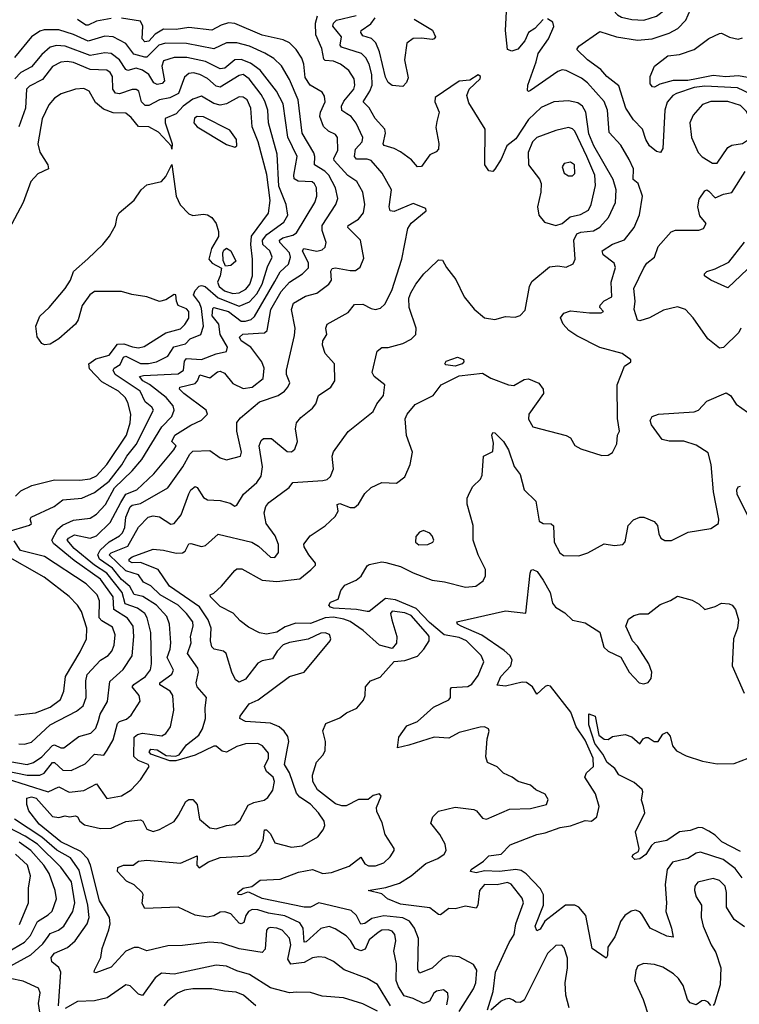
# Model space of a CAD drawing. Extents: x 1603745 to 1745082, y 385868 to 533966.
# Tile 480 of 646: x 1724869 to 1728300, y 441722 to 446417. Entities that reach past the tile are written whole.
import ezdxf

# ---------------------------------------------------------------- set-up
doc = ezdxf.new("R2010")
doc.units = 0

msp = doc.modelspace()

# ---------------------------------------------------------------- linework, layer by layer
at = {"layer": '0CON20XD'}
for points in [[(1727845, 446414.3), (1727905, 446432.8), (1727951.3, 446468.7), (1727964.8, 446495), (1727966.7, 446515), (1727947.1, 446557.1), (1727912.5, 446592.5), (1727825, 446623), (1727765, 446629.3), (1727710, 446610), (1727687.3, 446585), (1727677.4, 446555), (1727679.7, 446505), (1727699.9, 446459.9), (1727719.2, 446439.2), (1727739, 446429), (1727786.8, 446416.8), (1727845, 446414.3)], [(1727535, 446290), (1727635, 446360.8), (1727714.1, 446334.1), (1727815, 446318.7), (1727885, 446325.2), (1727965, 446351.8), (1728007.3, 446375), (1728045, 446414.5), (1728078.7, 446491.3)], [(1724805, 442798.6), (1725005, 442734.5), (1725055, 442759.5), (1725105, 442733.1), (1725175, 442741), (1725235, 442773.8), (1725285, 442703.3), (1725353.8, 442716.2), (1725401.1, 442745), (1725445, 442792.5), (1725486.2, 442855), (1725480.9, 442865), (1725434.1, 442884.1), (1725413.2, 442903.2), (1725415.2, 442995), (1725431.1, 443008.9), (1725455, 443014.1), (1725547.3, 443002.7), (1725566.5, 443013.5), (1725588.5, 443045), (1725604.5, 443125), (1725599.2, 443195), (1725585.7, 443215.7), (1725536.4, 443245), (1725536.7, 443255), (1725593.6, 443296.4), (1725602.8, 443315), (1725572.3, 443375), (1725586.8, 443415), (1725589.8, 443445), (1725583.3, 443535), (1725571.1, 443571.1), (1725521.1, 443625), (1725456.1, 443666.1), (1725415, 443675.6), (1725394.2, 443714.2), (1725355, 443747.9), (1725311.9, 443801.9), (1725249.2, 443845), (1725240.9, 443865), (1725253.2, 443886.8), (1725295, 443927.2), (1725344.6, 443955.4), (1725359.6, 443970.4), (1725370.2, 443995), (1725374.9, 444045.1), (1725395.7, 444094.3), (1725405, 444101.3), (1725445, 444109.3), (1725575.2, 444184.8), (1725646, 444285), (1725680, 444345), (1725695, 444359.2), (1725775, 444362.1), (1725825, 444327.3), (1725855, 444317.5), (1725921.4, 444335), (1725926.6, 444355), (1725903.5, 444455), (1725904.5, 444495.5), (1725921.3, 444518.7), (1726011.9, 444595), (1726101.1, 444625), (1726130.8, 444645), (1726147.9, 444665), (1726157.3, 444685), (1726141.4, 444725), (1726141.2, 444745), (1726179.2, 444910.8), (1726181.8, 444945), (1726165.3, 445035), (1726175.2, 445064.8), (1726231.6, 445098.4), (1726285, 445113.4), (1726343.3, 445155), (1726355.3, 445175), (1726352.9, 445217.1), (1726359.2, 445230.8), (1726375, 445234.2), (1726445, 445220), (1726469.4, 445220.6), (1726493, 445237), (1726510.3, 445279.7), (1726494.4, 445365), (1726433.3, 445425), (1726434.8, 445435.2), (1726484.6, 445465), (1726507.8, 445495), (1726515.3, 445535), (1726504.7, 445595), (1726476.2, 445645), (1726434.2, 445674.2), (1726368.8, 445745), (1726366.7, 445755), (1726385.2, 445795), (1726384.7, 445854.7), (1726375, 445869.5), (1726341.9, 445885), (1726317.8, 445907.8), (1726300, 445955), (1726302.6, 445975), (1726324.7, 446025), (1726322, 446052), (1726310.9, 446070.9), (1726254, 446104), (1726230.7, 446140.7), (1726223.1, 446205), (1726213.6, 446233.6), (1726186.7, 446275), (1726156.1, 446306.1), (1726125, 446320.3), (1726025, 446342.2), (1725895, 446398.9), (1725865, 446401.4), (1725828.8, 446391.2), (1725785, 446366.2), (1725675, 446379), (1725615, 446370.6), (1725555, 446372.1), (1725515, 446347.9), (1725485, 446314), (1725465, 446311.3), (1725452.6, 446325), (1725456.2, 446386.2), (1725445, 446409.2), (1725355, 446423.2)], [(1725305, 446422.8), (1725235, 446409.2), (1725195, 446389.8), (1725185, 446390.5), (1725145, 446417.6)], [(1726905, 441718.9), (1726912.5, 441755), (1726910, 441775), (1726890.2, 441790.2), (1726856, 441785), (1726843.6, 441775), (1726823.5, 441736.5), (1726795, 441725.4), (1726745, 441750), (1726702.3, 441762.3), (1726674.3, 441805), (1726664.4, 441835), (1726665.3, 441915), (1726653.3, 441975), (1726662.3, 442025), (1726658.2, 442055), (1726645, 442071.2), (1726625, 442077.5), (1726595, 442075.8), (1726577.9, 442065), (1726535, 442029.6), (1726515.4, 441985), (1726495, 441976.5), (1726467.8, 441987.8), (1726446, 442026), (1726425, 442047.9), (1726372.5, 442082.5), (1726345, 442092.2), (1726305, 442082.8), (1726235, 442019.3), (1726225, 442018.9), (1726221.3, 442085), (1726205, 442110.6), (1726133.6, 442143.6), (1726055.7, 442155.7), (1726005, 442172.2), (1725976.7, 442173.3), (1725960.3, 442165), (1725946.6, 442145), (1725938.4, 442111.6), (1725925, 442105.4), (1725915, 442109.2), (1725875, 442153.9), (1725846.6, 442163.4), (1725825, 442160.9), (1725795, 442144.4), (1725765, 442137.8), (1725705, 442146.4), (1725625.2, 442185.2), (1725465, 442178.5), (1725452.4, 442202.4), (1725458.1, 442245), (1725453.1, 442255), (1725415, 442291.4), (1725378.9, 442308.9), (1725335.8, 442355), (1725336.1, 442373.9), (1725364.1, 442385.9), (1725410, 442385), (1725435, 442404), (1725475, 442408.5), (1725635, 442395.4), (1725715, 442430), (1725713.3, 442385), (1725725, 442373.3), (1725769.2, 442400.8), (1725825, 442422.3), (1725965, 442429.7), (1725995, 442445.9), (1726012.9, 442467.1), (1726029.9, 442505), (1726035.7, 442554.3), (1726045, 442553.1), (1726065, 442534.6), (1726085, 442491.4), (1726165, 442470.8), (1726215, 442477.8), (1726290.1, 442519.9), (1726316.4, 442553.6), (1726323.1, 442575), (1726320, 442595), (1726294.4, 442635), (1726255, 442676), (1726205, 442709), (1726188.6, 442728.6), (1726155.8, 442825.8), (1726132, 442865), (1726146.3, 442943.7), (1726151.9, 442975), (1726148.2, 442998.2), (1726130.5, 443025), (1726105.5, 443045), (1726065, 443062), (1725945, 443069.6), (1725919.2, 443085), (1725920, 443095), (1725962.5, 443155), (1726006.1, 443173.9), (1726155, 443284.4), (1726225, 443305.7), (1726349.4, 443455), (1726352.9, 443465), (1726345.7, 443485), (1726325, 443493.6), (1726305, 443491.8), (1726245, 443462.7), (1726155, 443447.5), (1726125.5, 443435.5), (1726096.9, 443405), (1726075, 443369.4), (1726025, 443359.1), (1726005, 443349.1), (1725945, 443272.9), (1725915, 443258), (1725898.3, 443268.3), (1725880, 443305), (1725853.3, 443395), (1725841.2, 443405), (1725796, 443415), (1725785, 443425.8), (1725778.9, 443455), (1725782.6, 443515), (1725768.3, 443555), (1725726.5, 443616.5), (1725583.5, 443715), (1725528.8, 443795), (1725445, 443827.9), (1725405, 443826.7), (1725390.4, 443835), (1725391, 443845), (1725405, 443856.1), (1725505, 443892.4), (1725555, 443887.5), (1725615, 443872.2), (1725645, 443873.9), (1725657.2, 443882.8), (1725675, 443916.9), (1725685, 443919.5), (1725735, 443905.4), (1725755, 443909.6), (1725815, 443963.6), (1725975, 443925.2), (1726007, 443907), (1726065, 443854.5), (1726085, 443852.9), (1726103.1, 443876.9), (1726103.4, 443915), (1726086.9, 443955), (1726044.8, 444014.8), (1726034.8, 444064.8), (1726042.3, 444095), (1726057.5, 444115), (1726153.5, 444186.5), (1726170.5, 444209.5), (1726315, 444219.6), (1726335.3, 444224.7), (1726351.5, 444238.5), (1726365.5, 444275), (1726358.1, 444335), (1726364.5, 444355.5), (1726435, 444452.5), (1726555, 444548), (1726571.1, 444585), (1726602.9, 444625), (1726609.2, 444675), (1726559.1, 444715), (1726549.7, 444735), (1726573.3, 444836.7), (1726595, 444852.9), (1726625, 444853.6), (1726695, 444873.2), (1726736.1, 444893.9), (1726758, 444915), (1726759.2, 444945), (1726725.2, 445045), (1726725, 445088.8), (1726733.5, 445115), (1726758, 445155), (1726795.7, 445204.3), (1726821.9, 445228.1), (1726865, 445271.4), (1726885, 445269.2), (1726903.3, 445235), (1726948.1, 445178.1), (1726988.5, 445095), (1727036.2, 445036.2), (1727085, 444995.5), (1727135, 444987.5), (1727185, 445001.4), (1727231.7, 444998.3), (1727255, 445006.2), (1727278.5, 445031.5), (1727298.9, 445145), (1727311.1, 445168.9), (1727395, 445238.6), (1727435, 445243.3), (1727475, 445236.9), (1727507.6, 445252.4), (1727517.1, 445275), (1727511.2, 445365), (1727524.7, 445395), (1727545, 445404.2), (1727605, 445409.5), (1727635, 445426.9), (1727675.9, 445474.1), (1727708.9, 445545), (1727712.1, 445605), (1727699.2, 445655), (1727606.8, 445815), (1727582.4, 445872.4), (1727567.5, 445975), (1727552.7, 446005), (1727529.7, 446019.7), (1727485, 446029.2), (1727415, 446025.3), (1727355, 445997.3), (1727295, 445940.3), (1727235, 445848.1), (1727192.2, 445815), (1727165, 445752), (1727135, 445703.3), (1727125, 445693.3), (1727106.4, 445696.4), (1727086.2, 445725), (1727088, 445895), (1727010.4, 446020.4), (1727001.4, 446055), (1727011.2, 446085), (1727063.8, 446135), (1727066.2, 446145), (1727055, 446153.3), (1727015, 446128), (1726965, 446123.8), (1726850, 446045), (1726847.5, 446025), (1726868.5, 445975), (1726858.4, 445931.6), (1726852.7, 445902.7), (1726866.8, 445826.8), (1726865, 445798.8), (1726855, 445786.9), (1726825, 445771.9), (1726785, 445716.7), (1726765, 445714.4), (1726737.6, 445747.6), (1726685, 445786.8), (1726655, 445802.6), (1726606.4, 445816.4), (1726602.7, 445825), (1726613.2, 445875), (1726609.4, 445895), (1726564.2, 445945), (1726535.8, 445995.8), (1726506, 446025), (1726538.1, 446075), (1726548.8, 446105), (1726548.7, 446155), (1726535.2, 446205), (1726519.2, 446235), (1726497.9, 446255), (1726402.8, 446285), (1726397.2, 446295), (1726403.3, 446335), (1726362.4, 446385), (1726365, 446400), (1726378.9, 446415), (1726473.4, 446436.6)], [(1726569.7, 442660.3), (1726592, 442715), (1726585, 442725.6), (1726555, 442716.8), (1726531.2, 442698.8), (1726485, 442698.9), (1726425, 442668.5), (1726405, 442667.5), (1726375, 442677.1), (1726289.6, 442745), (1726266.9, 442785), (1726264.6, 442815), (1726283.4, 442876.6), (1726315, 442909.2), (1726325, 442930), (1726327.5, 442975), (1726314.6, 443025.4), (1726329.1, 443060.9), (1726395, 443087.1), (1726427.9, 443112.1), (1726476.8, 443133.2), (1726507.5, 443172.5), (1726515.7, 443195), (1726518, 443235), (1726541.2, 443265), (1726587.9, 443282.1), (1726654.3, 443355.7), (1726705, 443360.8), (1726765, 443382.2), (1726795.5, 443415), (1726821.4, 443455), (1726821.8, 443475), (1726815.4, 443485), (1726735, 443575.8), (1726705, 443588.4), (1726645, 443596.2), (1726637.5, 443585), (1726643.9, 443555), (1726667.8, 443475), (1726665, 443443.3), (1726645, 443418.8), (1726585, 443434.2), (1726507.1, 443505), (1726445, 443546.9), (1726415, 443559), (1726365, 443567.6), (1726325, 443565.1), (1726255, 443537.1), (1726185, 443539.3), (1726135, 443521.4), (1726095, 443495.8), (1726045, 443486.8), (1726012.3, 443492.3), (1725960.5, 443520.5), (1725920.6, 443550.6), (1725887.5, 443587.5), (1725825, 443619.2), (1725778, 443665), (1725777.5, 443675), (1725795, 443682.5), (1725831.2, 443715), (1725895, 443790.8), (1725905, 443798.1), (1725928.6, 443798.6), (1726025, 443744.7), (1726095, 443738.3), (1726205, 443751.2), (1726256.5, 443793.5), (1726278.6, 443815), (1726279.4, 443825), (1726246.9, 443865), (1726225, 443902.5), (1726224.2, 443915.8), (1726254, 443955), (1726325, 444002.9), (1726372.4, 444047.6), (1726386.9, 444073.1), (1726381.9, 444105), (1726395, 444109.4), (1726445, 444091.1), (1726465, 444090), (1726483.6, 444106.4), (1726515, 444157.5), (1726545, 444185.8), (1726595, 444209.2), (1726665, 444207.5), (1726705, 444237.5), (1726730, 444295), (1726741.9, 444355), (1726713.4, 444433.4), (1726706.9, 444513.1), (1726715.6, 444535), (1726755, 444581.4), (1726840, 444625), (1726878, 444675), (1726965, 444718.7), (1727075, 444730.8), (1727115, 444708), (1727200, 444675), (1727225, 444672.9), (1727275, 444701.4), (1727295, 444704.2), (1727343.6, 444683.6), (1727364.2, 444655), (1727366.2, 444635), (1727295.8, 444535), (1727295, 444512.5), (1727315, 444476), (1727473.9, 444433.9), (1727495, 444422.5), (1727516.1, 444386.1), (1727545, 444370), (1727645, 444338.8), (1727675, 444340), (1727695, 444353.3), (1727715.6, 444394.4), (1727720, 444435), (1727728.8, 444455), (1727720, 444515), (1727717.1, 444675), (1727753.3, 444765), (1727783.3, 444785), (1727783.3, 444795), (1727741.2, 444825), (1727635, 444853.2), (1727525, 444908.8), (1727486.7, 444935), (1727459.5, 444965), (1727447.9, 444995), (1727462.6, 445017.4), (1727495, 445028), (1727585, 445019.1), (1727641.5, 445018.5), (1727651.9, 445025), (1727635.5, 445045), (1727636.6, 445055), (1727655, 445076.7), (1727692.1, 445095), (1727688.9, 445165), (1727709.4, 445235), (1727703.6, 445255), (1727650.4, 445295), (1727646.4, 445315), (1727695, 445346.4), (1727752.5, 445367.5), (1727799.4, 445425), (1727824.1, 445485.9), (1727838, 445575), (1727817.7, 445635), (1727793.8, 445655), (1727795.9, 445705), (1727775, 445750), (1727735, 445818.2), (1727678.9, 445878.9), (1727671.8, 445985), (1727655, 446026.9), (1727575.4, 446115.4), (1727547.1, 446137.1), (1727475, 446174), (1727455, 446177.3), (1727435, 446169.7), (1727305, 446079.7), (1727295, 446073.6), (1727289.7, 446079.7), (1727291.9, 446105), (1727332.2, 446215), (1727340.9, 446255), (1727390, 446325), (1727416.3, 446383.7), (1727410.6, 446405), (1727385, 446420)], [(1726328.5, 444945), (1726335.6, 444964.4), (1726435, 445020), (1726465, 445058.1), (1726505, 445060.4), (1726545, 445038.9), (1726565, 445035.4), (1726589.2, 445040.8), (1726609.5, 445060.5), (1726643.1, 445125), (1726690.8, 445275), (1726718.8, 445421.2), (1726735, 445445.7), (1726806.2, 445505), (1726805, 445515.8), (1726745, 445540), (1726655, 445502.8), (1726634.6, 445504.6), (1726630, 445525), (1726642.3, 445605), (1726597.9, 445685), (1726545, 445744.7), (1726525, 445751.2), (1726475, 445752), (1726465.2, 445765), (1726470.3, 445799.7), (1726502.2, 445835), (1726505.3, 445855), (1726473.4, 445923.4), (1726450, 445955), (1726428.5, 445968.5), (1726404.4, 445984.4), (1726403, 446005), (1726415, 446028.1), (1726462.5, 446085), (1726467.1, 446105), (1726463.3, 446135), (1726437.7, 446175), (1726399.1, 446205), (1726365, 446219.2), (1726325, 446221.4), (1726318.5, 446228.5), (1726309.5, 446279.5), (1726281.2, 446345), (1726279.2, 446400.8), (1726288.5, 446435)], [(1726749, 446419), (1726837, 446367), (1726851.8, 446335), (1726845.3, 446324.7), (1726835, 446322.2), (1726785, 446329.2), (1726745, 446327.5), (1726714.1, 446305), (1726703, 446225), (1726721.1, 446138.9), (1726713.2, 446116.8), (1726695, 446098), (1726645, 446103.3), (1726625, 446117.8), (1726613.3, 446143.3), (1726584.1, 446264.1), (1726566.3, 446306.3), (1726546.6, 446326.6), (1726505, 446338.9), (1726495.5, 446355), (1726497.8, 446365), (1726542.8, 446397.2), (1726564.4, 446425)], [(1727365, 446417.5), (1727325, 446374.6), (1727295, 446355.7), (1727278, 446315), (1727244.1, 446275.9), (1727215, 446266), (1727194.5, 446274.5), (1727184.7, 446365.3), (1727189.6, 446455)], [(1724796, 442836), (1724905, 442814), (1724965, 442814.4), (1724985.4, 442824.6), (1725025, 442874.3), (1725035, 442874.8), (1725075, 442838.4), (1725113.9, 442836.1), (1725181.2, 442868.8), (1725225, 442913.9), (1725270.5, 442909.5), (1725285.6, 442934.4), (1725315, 442983.1), (1725335, 443060), (1725345, 443069.6), (1725378.3, 443081.7), (1725399.9, 443100.1), (1725443, 443167), (1725438.8, 443195), (1725405.3, 443235), (1725412.5, 443247.5), (1725469.4, 443285), (1725492.8, 443317.2), (1725498, 443345), (1725494.4, 443494.4), (1725477.5, 443565), (1725465.3, 443585), (1725430.3, 443610.3), (1725371.9, 443631.9), (1725357.8, 443685), (1725285, 443777.4), (1725225.9, 443815.9), (1725128.1, 443895), (1725094.8, 443935), (1725102, 443945), (1725130.1, 443959.9), (1725205, 443944.2), (1725234.4, 443955.6), (1725301, 444019), (1725350.8, 444115), (1725375, 444154.9), (1725426.9, 444175), (1725508.8, 444251.2), (1725604.6, 444365), (1725615.6, 444385), (1725593.6, 444405), (1725607.9, 444435), (1725685, 444484), (1725735, 444506.7), (1725763.9, 444535), (1725757.9, 444555), (1725651.9, 444635), (1725630.9, 444655), (1725632, 444665), (1725705, 444681.2), (1725717, 444695), (1725727.3, 444722.7), (1725775, 444708.9), (1725812.4, 444737.6), (1725825, 444740.8), (1725845, 444731.3), (1725885, 444681.3), (1725935, 444657.8), (1725976.9, 444665), (1726029.4, 444705), (1726034.7, 444755), (1726024.2, 444785), (1725971.4, 444855), (1725925.4, 444885), (1725917.5, 444902.5), (1725933.1, 444916.9), (1726007.6, 444922.4), (1726035.7, 444924.3), (1726049.1, 444935), (1726066.7, 445035), (1726115, 445120.2), (1726154.9, 445165.1), (1726217.9, 445205), (1726246.3, 445233.7), (1726245.6, 445255), (1726217.8, 445315), (1726223.3, 445325), (1726285, 445312.6), (1726311.2, 445318.8), (1726325, 445331.4), (1726330.9, 445355), (1726310.8, 445410.8), (1726310.5, 445435), (1726376.7, 445535), (1726385.8, 445564.2), (1726374.4, 445615), (1726342.1, 445675), (1726324.2, 445695), (1726273.9, 445725), (1726276.7, 445765), (1726272.1, 445782.1), (1726215.2, 445875), (1726196.1, 446035), (1726155, 446132.1), (1726117.1, 446197.1), (1726080.8, 446230.8), (1726037.4, 446257.4), (1725965, 446290.8), (1725905, 446306.3), (1725855, 446306.4), (1725795, 446277.6), (1725665, 446302.8), (1725564.8, 446305.2), (1725532.5, 446295), (1725475, 446237.9), (1725465, 446237.2), (1725412.6, 446252.6), (1725375, 446302.9), (1725314.4, 446334.4), (1725275, 446338.8), (1725195, 446313.4), (1725125, 446346.2), (1725055, 446368.1), (1724985, 446368.1), (1724965, 446362.1), (1724925.2, 446334.8), (1724843.5, 446236.5)], [(1728340.9, 446140.9), (1728295, 446149.4), (1728235, 446144.9), (1728175, 446149.7), (1728095.2, 446134.8), (1728055, 446126.4), (1727983.9, 446126.1), (1727921.3, 446108.7), (1727895, 446094.3), (1727886.1, 446096.1), (1727875, 446110), (1727874.2, 446145), (1727895.8, 446195), (1727958.8, 446245), (1728015, 446250.6), (1728085.2, 446274.8), (1728155, 446326.7), (1728205, 446350.9), (1728215, 446352.3), (1728252.6, 446332.6), (1728295, 446323.3), (1728315, 446330)], [(1724785.8, 442885.8), (1724905, 442865.8), (1724935.4, 442874.6), (1724975, 442902.4), (1725025, 442956.6), (1725035, 442959.3), (1725065, 442944), (1725078.8, 442945), (1725151.2, 442998.8), (1725208.2, 443015), (1725232, 443038), (1725244.8, 443075.2), (1725253, 443105), (1725288.2, 443165), (1725298.8, 443261.2), (1725362.1, 443317.9), (1725405, 443383.1), (1725413.5, 443475), (1725409.8, 443525), (1725383.5, 443563.5), (1725317.9, 443605), (1725314.9, 443665), (1725255, 443748.3), (1725128.2, 443838.2), (1725029.8, 443919.8), (1725022.2, 443935), (1725048.7, 443985), (1725073.7, 444006.3), (1725125, 444030), (1725205, 444039.5), (1725235, 444058.2), (1725278.7, 444105), (1725320.6, 444185), (1725404.5, 444265), (1725450.7, 444319.3), (1725546.1, 444475), (1725594.7, 444525), (1725604.7, 444555), (1725600, 444575), (1725568.1, 444615), (1725487.7, 444677.7), (1725455.9, 444695), (1725440.7, 444715), (1725459.2, 444720.8), (1725625, 444727.4), (1725649.4, 444745), (1725655, 444789.2), (1725665, 444801.7), (1725735, 444796.6), (1725805, 444823.7), (1725855.4, 444834.6), (1725859.7, 444855), (1725824.8, 444915), (1725817.9, 444965), (1725786.6, 445005), (1725790, 445040), (1725795, 445044.6), (1725864.6, 445025), (1725925, 444979.7), (1725945, 444978.8), (1725972.4, 444987.6), (1725988.2, 445001.8), (1726085, 445168.1), (1726111.4, 445215), (1726149.8, 445250.2), (1726160.8, 445285), (1726155.1, 445305.1), (1726109.6, 445355), (1726107.4, 445365), (1726123.4, 445376.6), (1726171.5, 445388.5), (1726188.9, 445401.1), (1726276.9, 445545), (1726285.3, 445575.3), (1726284.7, 445615), (1726275, 445634.4), (1726263.2, 445643.2), (1726196.6, 445646.6), (1726178, 445658), (1726175.9, 445675.9), (1726191.7, 445765), (1726147.2, 445857.2), (1726125.2, 446015), (1726093.4, 446075), (1726015.4, 446175.4), (1725968.8, 446208.8), (1725925, 446226.2), (1725895, 446224.4), (1725846.9, 446185), (1725825, 446181.6), (1725755, 446217.8), (1725666.1, 446236.1), (1725605, 446236.7), (1725555, 446220.4), (1725546.8, 446195), (1725559.4, 446125), (1725548.3, 446111.7), (1725525, 446107.2), (1725508.6, 446115), (1725484.4, 446155), (1725454.7, 446175.3), (1725425, 446186.2), (1725385, 446174.8), (1725375, 446178.9), (1725345, 446225.7), (1725305, 446255.2), (1725275, 446258.5), (1725205, 446246.4), (1725085, 446290.9), (1725045, 446293.8), (1725015, 446284.8), (1724975, 446250.3), (1724925, 446191.1), (1724874.2, 446165), (1724845.2, 446135)], [(1728387.7, 446045), (1728291.4, 446091.4), (1728135, 446100.1), (1728085, 446093), (1728000.5, 446065), (1727983.8, 446055), (1727956.3, 446023.7), (1727944.8, 445985.2), (1727935, 445802.5), (1727925, 445784), (1727905, 445788), (1727871.1, 445815), (1727853.8, 445845), (1727838.2, 445895), (1727795, 445938.9), (1727759.6, 445995), (1727725, 446100.5), (1727668.7, 446145), (1727639.4, 446179.4), (1727575.5, 446225), (1727525.8, 446275), (1727535, 446290)], [(1724809.5, 443975), (1724915, 444007.1), (1724926, 444015), (1724918.6, 444035), (1724923.3, 444045), (1725033.6, 444095), (1725075, 444126.6), (1725164.8, 444135.2), (1725225, 444162.3), (1725295, 444216.2), (1725356.3, 444293.7), (1725380.5, 444335), (1725425, 444391.6), (1725506.7, 444555), (1725499, 444569), (1725466.5, 444595), (1725444, 444645), (1725324.7, 444725), (1725314.1, 444745), (1725320, 444755), (1725348, 444772), (1725363.1, 444806.9), (1725375, 444812.7), (1725445, 444778), (1725483.5, 444776.5), (1725521.9, 444785), (1725575, 444812.5), (1725603.3, 444856.7), (1725659, 444871), (1725681.8, 444895), (1725732, 444915), (1725745.2, 444954.8), (1725735, 445040), (1725726.1, 445066.1), (1725697.7, 445105), (1725705.7, 445125), (1725725, 445145.3), (1725735, 445149.2), (1725753.6, 445145), (1725815, 445089.7), (1725915, 445050), (1725965, 445072.1), (1725999.1, 445109.1), (1726024.6, 445155), (1726051.1, 445238.9), (1726073.2, 445285), (1726061.2, 445315), (1726029, 445345), (1726027.4, 445365), (1726047, 445393), (1726128.5, 445451.5), (1726146.9, 445485), (1726138.7, 445535), (1726105, 445623.1), (1726097, 445775), (1726055.7, 445925), (1726051.5, 445985), (1726037.7, 446027.7), (1726020.2, 446060.2), (1725962.9, 446135), (1725935, 446155.2), (1725915, 446150.7), (1725825, 446094.2), (1725805, 446099.2), (1725765, 446136.2), (1725728.5, 446155), (1725697.2, 446162.8), (1725675, 446160.6), (1725655, 446142.9), (1725625.9, 446065), (1725585.5, 446044.5), (1725535, 446034.7), (1725485, 446006.9), (1725467.9, 446007.9), (1725450, 446025), (1725436.7, 446075), (1725425, 446083.1), (1725405, 446083.1), (1725345, 446063.1), (1725325, 446066.5), (1725313.4, 446085), (1725311.1, 446145), (1725300, 446165), (1725285, 446176.7), (1725205, 446178.7), (1725125, 446212.4), (1725095, 446216.8), (1725065, 446214.7), (1725025.9, 446194.1), (1724977.8, 446132.2), (1724915, 446099.6), (1724901.5, 446085), (1724896, 445995), (1724865.3, 445905)], [(1724848.8, 444145), (1724875, 444170.8), (1724926.7, 444195), (1725035, 444222.5), (1725155, 444220.7), (1725205, 444228), (1725235, 444241.3), (1725284.3, 444295), (1725377.8, 444435), (1725396.2, 444495), (1725399.4, 444535), (1725385, 444591.4), (1725371.2, 444615), (1725339.7, 444645), (1725260.4, 444690.4), (1725201.7, 444751.7), (1725199.1, 444775), (1725231.2, 444798.8), (1725295, 444817.2), (1725335, 444869.2), (1725365, 444870.7), (1725406.4, 444856.4), (1725435, 444851.2), (1725461.9, 444858.1), (1725565, 444923.3), (1725635, 444942.9), (1725657, 444963), (1725675.9, 444994.1), (1725675.6, 445025.6), (1725665, 445037.3), (1725624.3, 445054.3), (1725615.9, 445075), (1725614.1, 445104.1), (1725605.6, 445105.6), (1725565, 445080.4), (1725535, 445072.7), (1725475, 445094.4), (1725404.4, 445105.6), (1725355, 445120.5), (1725225, 445121.2), (1725203.8, 445105), (1725166.8, 445053.2), (1725147.1, 444985), (1725135.6, 444964.4), (1725055.6, 444894.4), (1725015, 444870), (1724987, 444867), (1724975, 444872.5), (1724952.5, 444905), (1724946, 444955), (1724965, 445002.5), (1725010, 445045), (1725086, 445135), (1725111.9, 445175), (1725125, 445216), (1725193.8, 445276.2), (1725265.3, 445344.7), (1725297.5, 445385), (1725325.8, 445435), (1725333, 445477), (1725344, 445495), (1725415, 445555.8), (1725448.6, 445605), (1725475, 445629.2), (1725545.4, 445644.6), (1725565, 445669.2), (1725595, 445726.7), (1725614.5, 445574.5), (1725634.1, 445534.1), (1725675, 445490.5), (1725695, 445483.3), (1725745, 445490), (1725765, 445485.7), (1725785, 445472.9), (1725806.5, 445445), (1725817.2, 445407.2), (1725817.4, 445382.6), (1725783.1, 445325), (1725771.2, 445275), (1725786.4, 445256.4), (1725831.7, 445231.7), (1725825.5, 445195.5), (1725812.2, 445165), (1725819.6, 445145), (1725845, 445123.6), (1725885, 445110.7), (1725915, 445113.8), (1725947.5, 445132.5), (1725965.8, 445155), (1725979.5, 445195), (1725979.4, 445275), (1725971.2, 445345), (1725974.4, 445385), (1726055, 445494.5), (1726062.5, 445555), (1726047.7, 445677.7), (1726006, 445835), (1725977.7, 445905), (1725971.7, 445995), (1725953.8, 446033.8), (1725935, 446047.8), (1725915, 446049.5), (1725855, 446015.6), (1725825, 446009.6), (1725795, 446016.7), (1725735, 446052.5), (1725695, 446038.3), (1725648.9, 446005), (1725615, 445967.8), (1725562.9, 445945), (1725562.2, 445925), (1725595.4, 445825), (1725595, 445800), (1725593, 445813), (1725530.7, 445880.7), (1725485, 445905.2), (1725435, 445907.1), (1725400.8, 445950.8), (1725375, 445971), (1725315, 445972.2), (1725269.2, 445989.2), (1725231.1, 446021.1), (1725200, 446075), (1725175, 446088.9), (1725135, 446084.7), (1725067, 446063), (1725035, 446042.9), (1725008.6, 446011.4), (1724976, 445944), (1724956.2, 445825), (1724964.2, 445785), (1725003.1, 445725), (1725006.8, 445705), (1724955, 445680.9), (1724922.2, 445645), (1724885.3, 445544.7), (1724790.4, 445365)], [(1728195, 445731.8), (1728245, 445807.7), (1728265, 445818.4), (1728315, 445826.2), (1728344, 445846), (1728357.5, 445865), (1728352.4, 445942.4), (1728335, 445978.5), (1728305, 446007.6), (1728245, 446027), (1728165, 446027.2), (1728125, 446012.2), (1728079.2, 445960.8), (1728064.8, 445925.2), (1728071.3, 445855), (1728103.5, 445783.5), (1728122.9, 445762.9), (1728172.7, 445732.7), (1728195, 445731.8)], [(1725895, 445808), (1725904.2, 445815.8), (1725903.1, 445845), (1725870.6, 445890.6), (1725745, 445953.1), (1725715, 445955.5), (1725703.1, 445946.9), (1725698.9, 445925), (1725715.6, 445905), (1725855, 445822), (1725895, 445808)], [(1727425, 445434.7), (1727455, 445444.1), (1727493.3, 445476.7), (1727542.4, 445487.6), (1727581, 445509), (1727594.1, 445535.9), (1727613.8, 445626.2), (1727611.2, 445675), (1727573.1, 445765), (1727515, 445885.4), (1727505, 445896.2), (1727485, 445903.1), (1727425, 445887.8), (1727335, 445854.1), (1727313.3, 445835), (1727292.7, 445782.7), (1727295, 445723.8), (1727346.6, 445656.6), (1727355.4, 445635), (1727353.9, 445595), (1727337.5, 445525), (1727344.6, 445485), (1727371.1, 445451.1), (1727425, 445434.7)], [(1727505, 445671.4), (1727516.1, 445683.9), (1727513.5, 445725), (1727495, 445736.9), (1727465, 445730.5), (1727455.5, 445715), (1727465, 445685.6), (1727485, 445672.7), (1727505, 445671.4)], [(1728307.8, 444945), (1728298.1, 444925), (1728225, 444852.9), (1728205, 444850.6), (1728150.6, 444895), (1728080.6, 444995), (1728044, 445034), (1728005, 445047.9), (1727938, 445032), (1727872, 444995), (1727825, 444980.6), (1727814.1, 444984.1), (1727798.2, 445035), (1727802.9, 445075), (1727796.5, 445135), (1727845, 445234), (1727859.2, 445255), (1727895.4, 445284.6), (1727912.9, 445335), (1727975.7, 445405), (1727995, 445412.3), (1728107.7, 445412.3), (1728128.8, 445421.2), (1728142, 445445), (1728111.5, 445481.5), (1728101.5, 445525), (1728109.2, 445560.8), (1728135, 445600.9), (1728145, 445605.2), (1728155, 445599.5), (1728185, 445566.7), (1728225, 445584.7), (1728265, 445593.4), (1728327.8, 445692.2)], [(1728369.3, 445255), (1728245, 445138.6), (1728163.8, 445175), (1728134, 445195), (1728134.2, 445205), (1728145, 445216.7), (1728185, 445227.9), (1728249.6, 445260.4), (1728324.9, 445355.1)], [(1725850.8, 445240.8), (1725838.8, 445268.8), (1725837.5, 445305), (1725842.2, 445317.8), (1725855, 445327.5), (1725875, 445314.2), (1725900, 445265), (1725875, 445244.6), (1725850.8, 445240.8)], [(1726637, 441715), (1726575, 441816.2), (1726525.2, 441845.2), (1726416.5, 441886.5), (1726365, 441925.5), (1726325.3, 441945.3), (1726295, 441948.2), (1726265, 441942.8), (1726225, 441920.5), (1726162.5, 441912.5), (1726146.9, 441936.9), (1726161.5, 442005), (1726155, 442037.3), (1726120.9, 442075), (1726095, 442085.7), (1726065, 442088.1), (1726053.3, 442085), (1726045.3, 442074.7), (1726039.3, 441985), (1726025, 441968.8), (1725915, 441986.2), (1725833.2, 442013.2), (1725775, 442018.7), (1725645, 442002), (1725575, 442000), (1725475, 441977.5), (1725435, 441992.9), (1725415, 441992.5), (1725374.6, 441975), (1725305, 441898.8), (1725232.4, 441872.4), (1725224.6, 441874.6), (1725225.6, 441885), (1725255.1, 441944.9), (1725262.7, 441987.3), (1725293.8, 442076.2), (1725300.3, 442105), (1725297.5, 442135), (1725249.3, 442215), (1725207.2, 442385), (1725193.8, 442415), (1725159.7, 442449.7), (1725065, 442496.1), (1724961.1, 442581.1), (1724912.6, 442645), (1724902.7, 442675), (1724903.6, 442705), (1724925, 442710.9), (1724947.5, 442705), (1725025, 442617.2), (1725055, 442611.8), (1725085, 442620.5), (1725106.1, 442616.1), (1725135, 442620), (1725145, 442616.5), (1725155.6, 442595), (1725178.4, 442578.4), (1725255, 442559.4), (1725305, 442561.8), (1725375, 442593.3), (1725445, 442601.2), (1725455.3, 442595.3), (1725475, 442557.1), (1725505, 442546.5), (1725536.2, 442555), (1725605, 442594), (1725626.1, 442623.9), (1725660.5, 442689.5), (1725675, 442699.2), (1725695, 442698.6), (1725715.7, 442675), (1725726.7, 442605), (1725775, 442564.1), (1725805, 442558), (1725855, 442574.5), (1725895, 442578.5), (1725920.7, 442599.3), (1725958.3, 442671.7), (1725985, 442684.7), (1726035, 442695.5), (1726051.3, 442708.7), (1726076.6, 442743.4), (1726083.3, 442785), (1726077.3, 442805), (1726045, 442832.6), (1726035.9, 442855), (1726055.9, 442895), (1726055, 442919.4), (1726026.6, 442955), (1726005, 442966), (1725946.3, 442963.7), (1725905, 442951.1), (1725855, 442924.1), (1725835, 442929.1), (1725805, 442952.4), (1725795, 442952.8), (1725705, 442909.8), (1725613.1, 442883.1), (1725585, 442883.5), (1725494.5, 442915), (1725486.7, 442925), (1725495, 442938.2), (1725525, 442936), (1725567.7, 442907.7), (1725612, 442905), (1725628.8, 442911.2), (1725665, 442959.2), (1725723.1, 443005), (1725740, 443035), (1725754.7, 443085), (1725753.2, 443135), (1725760, 443185), (1725715.9, 443235.9), (1725710.8, 443255), (1725720.8, 443305), (1725717.8, 443325), (1725669.5, 443395), (1725686.8, 443445), (1725683.9, 443475), (1725696.2, 443525), (1725693.7, 443545), (1725664.7, 443585), (1725624.3, 443624.3), (1725538.1, 443675), (1725495, 443716.5), (1725458.5, 443735), (1725435, 443769.1), (1725375, 443789.3), (1725295.3, 443865), (1725305.5, 443875), (1725384, 443906), (1725435, 443996.9), (1725481.1, 444045), (1725505, 444050.5), (1725535, 444046.5), (1725588.9, 444011.1), (1725605, 444014.6), (1725638.1, 444055), (1725675, 444155.6), (1725685, 444175.6), (1725705, 444190.6), (1725715, 444186.2), (1725745, 444138.1), (1725765, 444126.7), (1725825, 444124.5), (1725871.9, 444111.9), (1725895, 444097.5), (1725905, 444102.5), (1725936.7, 444155), (1726000.3, 444209.7), (1726020, 444240), (1726027, 444285), (1726010.7, 444385), (1726020, 444410), (1726030.7, 444419.3), (1726069.1, 444419.1), (1726145, 444357.9), (1726165, 444356.9), (1726181.3, 444368.7), (1726194.2, 444405), (1726183.3, 444465), (1726188.6, 444495), (1726209.8, 444520.2), (1726265.7, 444565), (1726281.4, 444585), (1726294.4, 444625), (1726352.1, 444665), (1726370.9, 444695), (1726370.3, 444775), (1726326.1, 444825), (1726313.4, 444865), (1726314.7, 444885), (1726332.9, 444915), (1726328.5, 444945)], [(1726945, 444764.8), (1726901.3, 444771.3), (1726895.7, 444775), (1726902.1, 444787.9), (1726957.1, 444807.1), (1726985, 444796.7), (1726986, 444785), (1726978.1, 444775), (1726945, 444764.8)], [(1727098.8, 441695), (1727126.9, 441783.1), (1727138.2, 441875), (1727202.8, 442017.2), (1727226.3, 442055), (1727234.2, 442105), (1727271.2, 442205), (1727265, 442228.5), (1727212.5, 442295), (1727195, 442302.8), (1727145, 442292), (1727085, 442293.5), (1727060.9, 442265), (1727052.9, 442195), (1727045, 442180), (1726995, 442189.1), (1726945, 442177.7), (1726915, 442177.9), (1726875, 442148.1), (1726865, 442149.4), (1726825, 442182), (1726685, 442198.9), (1726623.3, 442225), (1726595, 442248.6), (1726530, 442265), (1726548.3, 442268.3), (1726615, 442279.4), (1726680.5, 442299.5), (1726735, 442334.6), (1726805, 442393.2), (1726862.9, 442417.1), (1726892.8, 442437.2), (1726901.9, 442455), (1726897.8, 442485), (1726871.4, 442531.4), (1726830, 442585), (1726838.1, 442615), (1726865, 442642.2), (1726945, 442661.1), (1727035, 442651.4), (1727047.5, 442645), (1727075, 442610), (1727095.4, 442604.6), (1727205, 442653.1), (1727305, 442656.2), (1727381.2, 442675), (1727388.8, 442698.8), (1727375, 442723.3), (1727330, 442745), (1727305, 442766.7), (1727245, 442783.8), (1727216.7, 442805), (1727175, 442824.2), (1727145, 442854.2), (1727100, 442875), (1727091.1, 442901.1), (1727097.1, 442987.1), (1727107.5, 443025), (1727103.8, 443035), (1727085, 443044.3), (1727065, 443042.7), (1726965, 443018.5), (1726915, 442990.7), (1726845, 442995.7), (1726725, 442956.7), (1726670, 442945), (1726676.7, 442995), (1726715, 443048.9), (1726765, 443071.1), (1726841.3, 443138.7), (1726915, 443173.3), (1726922.9, 443185), (1726922.5, 443225), (1726927.7, 443232.3), (1727005, 443237.5), (1727025, 443247.8), (1727055, 443288.9), (1727082.7, 443355), (1727069.7, 443385), (1726999.2, 443455), (1726965, 443471.3), (1726893.5, 443483.5), (1726822.8, 443542.8), (1726759.4, 443609.4), (1726660.4, 443650.4), (1726612.6, 443657.4), (1726535, 443595.4), (1726525.9, 443594.1), (1726474.8, 443604.8), (1726365, 443611.4), (1726350.8, 443615), (1726342.5, 443625), (1726351.4, 443638.6), (1726387.1, 443652.9), (1726400, 443695), (1726419.1, 443720.9), (1726474, 443745), (1726497, 443763), (1726525, 443813.3), (1726535, 443819.2), (1726595, 443831.1), (1726615, 443829.1), (1726685, 443810), (1726745, 443778.8), (1726835, 443744.1), (1726895, 443736.6), (1726995, 443710.8), (1727044.2, 443715.8), (1727079.1, 443740.9), (1727089.2, 443765), (1727089.1, 443795), (1727055.3, 443865), (1727031.6, 443935), (1727031.5, 444005), (1727003, 444107), (1727002, 444135), (1727015, 444163.8), (1727029.8, 444190.2), (1727065.8, 444225), (1727074, 444245), (1727080, 444335), (1727125, 444357.5), (1727127.3, 444397.3), (1727120, 444435), (1727125, 444448), (1727133.9, 444446.1), (1727175.6, 444405), (1727200, 444365), (1727226.4, 444286.4), (1727255, 444248.8), (1727274.6, 444175), (1727330.6, 444120.6), (1727345.6, 444025.6), (1727365, 444014.4), (1727402.4, 444012.4), (1727413.5, 444003.5), (1727416.7, 443925), (1727444.2, 443875), (1727461.1, 443861.1), (1727535, 443860), (1727577.5, 443875), (1727655, 443917.5), (1727705, 443910), (1727745, 443914.2), (1727755, 443927.5), (1727770, 444005), (1727795, 444032.5), (1727825, 444044.2), (1727845, 444044.2), (1727893.3, 444023.3), (1727910, 444005), (1727916, 443965), (1727926.2, 443945), (1727945, 443932.9), (1727976.4, 443933.6), (1728056.6, 443973.4), (1728165, 443990), (1728200, 444015), (1728201.9, 444035), (1728177.4, 444165), (1728165.5, 444295.5), (1728151.4, 444351.4), (1728095, 444388.6), (1728035, 444407.4), (1727965, 444406.5), (1727931.4, 444415), (1727880.9, 444485), (1727874.4, 444505.6), (1727884, 444525), (1727915, 444535.4), (1728085, 444546.6), (1728104.8, 444555.2), (1728145, 444597.5), (1728236.7, 444636.7), (1728257.5, 444625), (1728285, 444583.1), (1728365.6, 444525.6)], [(1728343.1, 444045), (1728289.4, 444155), (1728288.6, 444175), (1728295, 444188.8), (1728305, 444192)], [(1726772.2, 443912.2), (1726815, 443914.4), (1726838.8, 443925), (1726843.8, 443935), (1726836.2, 443955), (1726825, 443968), (1726795, 443981.2), (1726775, 443973.8), (1726758.3, 443951.7), (1726756, 443925), (1726772.2, 443912.2)], [(1725255, 443362.9), (1725290.4, 443385), (1725308.4, 443405), (1725318.9, 443435), (1725323.8, 443483.8), (1725310.8, 443520.8), (1725260.1, 443550.1), (1725247.1, 443565), (1725250, 443645), (1725238, 443675), (1725186.3, 443726.3), (1724987.8, 443857.8), (1724873.2, 443885), (1724841.9, 443931.9)], [(1724845, 443100.2), (1724945, 443111.5), (1725015, 443139.4), (1725063.3, 443175), (1725078.8, 443215), (1725086.6, 443285), (1725157.3, 443402.7), (1725186.7, 443465), (1725189.5, 443515), (1725164, 443595), (1725145, 443625.6), (1725105, 443667.1), (1724985, 443759.1), (1724790.1, 443870.1)], [(1728314.3, 442325), (1728280.2, 442370.2), (1728222.7, 442412.7), (1728115, 442446.7), (1728095, 442442.3), (1728055, 442417.7), (1727980.9, 442399.1), (1727955.3, 442364.7), (1727946.6, 442293.4), (1727952.4, 442205), (1727948.9, 442165), (1727977.1, 442085), (1727985, 442042.5), (1727955, 442046.9), (1727875, 442084.6), (1727835, 442152.2), (1727825, 442163.3), (1727805, 442170), (1727785, 442165.6), (1727754.4, 442145), (1727733.5, 442116.5), (1727720.9, 442080.9), (1727706.3, 442043.7), (1727673.1, 441995), (1727671.8, 441955), (1727665, 441941.4), (1727597.9, 441987.9), (1727567.5, 442145), (1727535, 442185.4), (1727515, 442195.2), (1727471.9, 442195), (1727372.1, 442117.9), (1727350.4, 442079.6), (1727335, 442071.9), (1727326.7, 442095), (1727366.7, 442195), (1727366.7, 442243.3), (1727352.7, 442272.7), (1727283.5, 442343.5), (1727259.8, 442359.8), (1727235, 442364.9), (1727155.9, 442355.9), (1727085, 442358.6), (1727045, 442348.4), (1727018.8, 442355), (1727022, 442365), (1727081.1, 442405), (1727105, 442429.5), (1727165, 442438), (1727207.6, 442482.4), (1727335, 442531.8), (1727375, 442539.2), (1727445.3, 442564.7), (1727495, 442572.9), (1727565, 442597.5), (1727595, 442595.6), (1727620.8, 442615), (1727632, 442665), (1727614.7, 442725), (1727563.6, 442805), (1727571.4, 442825), (1727604.5, 442855.5), (1727603.5, 442895), (1727565, 442981.5), (1727522.1, 443045), (1727497.5, 443115), (1727399, 443239), (1727385, 443242.4), (1727375, 443236.6), (1727335, 443200), (1727314.5, 443235), (1727285, 443256.8), (1727265, 443258.2), (1727185, 443238.5), (1727145, 443243.8), (1727163.5, 443285), (1727210.7, 443335), (1727217.6, 443365), (1727205.3, 443385), (1727178.4, 443408.4), (1727072.1, 443482.1), (1726973.3, 443525), (1726956.7, 443535), (1726952.5, 443545), (1727185, 443598.5), (1727282.5, 443587.5), (1727302.7, 443777.3), (1727307.5, 443792.5), (1727315, 443795.6), (1727335.6, 443785), (1727365, 443744.3), (1727398.4, 443685), (1727410, 443635), (1727424.1, 443615), (1727468.8, 443588.8), (1727505, 443554.2), (1727565, 443540.8), (1727635.5, 443495.5), (1727654.6, 443424.6), (1727675.4, 443405.4), (1727735, 443377.5), (1727774.6, 443305), (1727822.5, 443255), (1727845, 443249.3), (1727865, 443255.6), (1727880.5, 443275), (1727883.2, 443305), (1727868.5, 443345), (1727815, 443429.2)], [(1727815, 443429.2), (1727791.4, 443455), (1727759.2, 443525), (1727771.9, 443558.1), (1727797.5, 443575), (1727825, 443583.8), (1727865.9, 443584.1), (1727922.4, 443627.6), (1727972.7, 443647.3), (1728005, 443668), (1728075, 443649.4), (1728109.1, 443629.1), (1728135, 443603.8), (1728185, 443618), (1728215, 443634.2), (1728252.1, 443632.1), (1728265.6, 443625.6), (1728282.5, 443605), (1728295.8, 443555), (1728290.8, 443515), (1728272, 443465), (1728266, 443335), (1728322.9, 443205)], [(1724865, 442963.8), (1724891.9, 442961.9), (1724925, 442972.5), (1725015, 443053.9), (1725139.9, 443120.1), (1725171.1, 443145), (1725185.2, 443184.8), (1725183.8, 443265), (1725190, 443295), (1725255, 443362.9)], [(1728305, 442451), (1728217.2, 442497.2), (1728185, 442528.5), (1728155, 442547.3), (1728125, 442563.4), (1728105, 442565.3), (1728065, 442550.5), (1728015, 442544), (1727955, 442502.3), (1727895, 442491.3), (1727881, 442479), (1727855, 442435.5), (1727825, 442415.6), (1727802.5, 442412.5), (1727788.8, 442425), (1727794.4, 442435.6), (1727818.8, 442451.2), (1727822.9, 442465), (1727804.5, 442545), (1727848.9, 442635), (1727842.5, 442665), (1727834.4, 442695), (1727840.6, 442735), (1727836.1, 442746.1), (1727799.2, 442779.2), (1727725, 442815.6), (1727706.9, 442846.9), (1727670, 442875), (1727649.1, 442915), (1727610.6, 442965), (1727583.1, 443055), (1727583.3, 443106.7), (1727612.2, 443095), (1727629.5, 443005), (1727655, 442985.6), (1727675, 442984.2), (1727695, 442998.6), (1727755, 443008.1), (1727787.1, 442997.1), (1727825, 442963.3), (1727842.3, 442987.7), (1727855, 442993.8), (1727865, 442993.3), (1727894.2, 442974.2), (1727912.5, 442975), (1727935, 443010), (1727955, 443018.8), (1727970.3, 443000.3), (1727981.4, 442955), (1728000.8, 442930.8), (1728047.2, 442907.2), (1728125, 442881.3), (1728195, 442868.2), (1728275, 442869.5), (1728375, 442907.5)], [(1726965, 441688), (1727033.2, 441795), (1727043.4, 441825), (1727048, 441885), (1727032.4, 441912.4), (1726965, 441948.8), (1726915, 441953.1), (1726885, 441940), (1726835.5, 441894.5), (1726775, 441870), (1726768, 441888), (1726769.7, 442035), (1726751.9, 442085), (1726727.8, 442117.8), (1726695, 442134.6), (1726605, 442143.1), (1726548.3, 442131.7), (1726515, 442107.7), (1726495, 442103.4), (1726475, 442145.4), (1726449.9, 442169.9), (1726295, 442205.4), (1726255, 442185.2), (1726225, 442184.9), (1726025, 442225.8), (1725965, 442255.6), (1725955, 442257.3), (1725923.4, 442243.4), (1725911.2, 442245), (1725908.9, 442255), (1725935, 442276.1), (1725975, 442284.3), (1726015, 442313.8), (1726110.9, 442319.1), (1726198, 442352), (1726265, 442364.7), (1726315, 442346.2), (1726355, 442350.5), (1726439.2, 442380.8), (1726495, 442424.2), (1726515, 442391.9), (1726532.6, 442382.6), (1726565, 442381.8), (1726605, 442396.4), (1726635.6, 442425), (1726654, 442455), (1726654, 442465), (1726612.1, 442532.1), (1726596.7, 442586.7), (1726571.2, 442641.2), (1726569.7, 442660.3)], [(1725054.2, 441715), (1725065.8, 441875), (1725055, 441897.9), (1725021.9, 441925), (1725019.1, 441945), (1725035, 441966), (1725097.2, 441992.8), (1725133.1, 442025), (1725190, 442105), (1725200.4, 442135), (1725193.2, 442195), (1725151.8, 442361.8), (1725111, 442421), (1725046.6, 442456.6), (1724975, 442519.5), (1724843.7, 442605)], [(1724808.8, 441895), (1724922.7, 441957.3), (1724979, 442011), (1725004.1, 442045.9), (1725015, 442058.8), (1725053.9, 442076.1), (1725078.8, 442095), (1725122.9, 442165), (1725131.4, 442205), (1725116, 442306), (1725065.2, 442375), (1724954.2, 442485), (1724895, 442524.1), (1724815.2, 442565.2)], [(1724755, 441938.8), (1724891.5, 442018.5), (1724919.9, 442050.1), (1724953.5, 442116.5), (1725005, 442147.8), (1725023.9, 442166.1), (1725045.2, 442225), (1725037.5, 442265), (1725008.7, 442345), (1724983.8, 442385), (1724922.7, 442455), (1724867, 442495)], [(1724867.8, 442102.2), (1724911.6, 442205), (1724911.2, 442275), (1724921, 442335), (1724906.1, 442385), (1724848.3, 442438.3)], [(1728325, 442091.1), (1728275.8, 442125.8), (1728239.7, 442185), (1728239.7, 442255), (1728232, 442285), (1728205, 442312.3), (1728175, 442322.5), (1728102.9, 442305), (1728088.2, 442285), (1728087.1, 442265), (1728094.5, 442235), (1728120, 442195), (1728117.8, 442135), (1728127.1, 442095), (1728166, 442006), (1728188.8, 441968.8), (1728211.6, 441895), (1728208.5, 441815), (1728181.2, 441725), (1728175, 441716.7)], [(1727488.8, 441705), (1727472.5, 441765), (1727470.2, 441825), (1727481.4, 441895), (1727481.5, 441941.5), (1727465, 441991.2), (1727453.6, 442003.6), (1727425, 442001.5), (1727385, 441964.5), (1727275, 441742), (1727255, 441730), (1727235, 441732), (1727221.4, 441741.4), (1727205, 441750), (1727185, 441747.1), (1727165, 441737.5), (1727115, 441693.3)], [(1728165, 441716.7), (1728152, 441732), (1728135, 441740), (1728121.7, 441738.3), (1728095, 441718.6), (1728065, 441728.8), (1728052.8, 441745), (1728032.2, 441812.2), (1728010, 441845), (1727986.5, 441866.5), (1727935, 441899.4), (1727895, 441911.5), (1727845, 441916.7), (1727816, 441905), (1727806.2, 441883.8), (1727800.3, 441835), (1727841.1, 441745), (1727868, 441662)], [(1726575, 441688.7), (1726505, 441723.4), (1726412.9, 441752.9), (1726311.3, 441761.3), (1726255, 441777.9), (1726189.7, 441779.7), (1726155, 441776.7), (1726065, 441800), (1725965, 441864.1), (1725905, 441880.8), (1725855, 441904.2), (1725805, 441908.8), (1725605, 441865.3), (1725545, 441870), (1725515, 441848.8), (1725455, 441763.3), (1725435, 441770.9), (1725395, 441810.5), (1725375, 441814.4), (1725286.7, 441753.3), (1725225, 441738.9), (1725145, 441736), (1725085, 441701.3)], [(1724965.6, 441685), (1724958.7, 441725), (1724967, 441777), (1724959.4, 441799.4), (1724885, 441832.3), (1724823.2, 441845)], [(1725995.2, 441715.2), (1725936, 441766), (1725900.5, 441780.5), (1725845, 441785.3), (1725785, 441795.6), (1725695, 441795.6), (1725655, 441788.7), (1725621.8, 441775), (1725573.3, 441736.7), (1725556.7, 441715)]]:
    msp.add_lwpolyline(points, dxfattribs=at)

doc.saveas('drawing.dxf')
